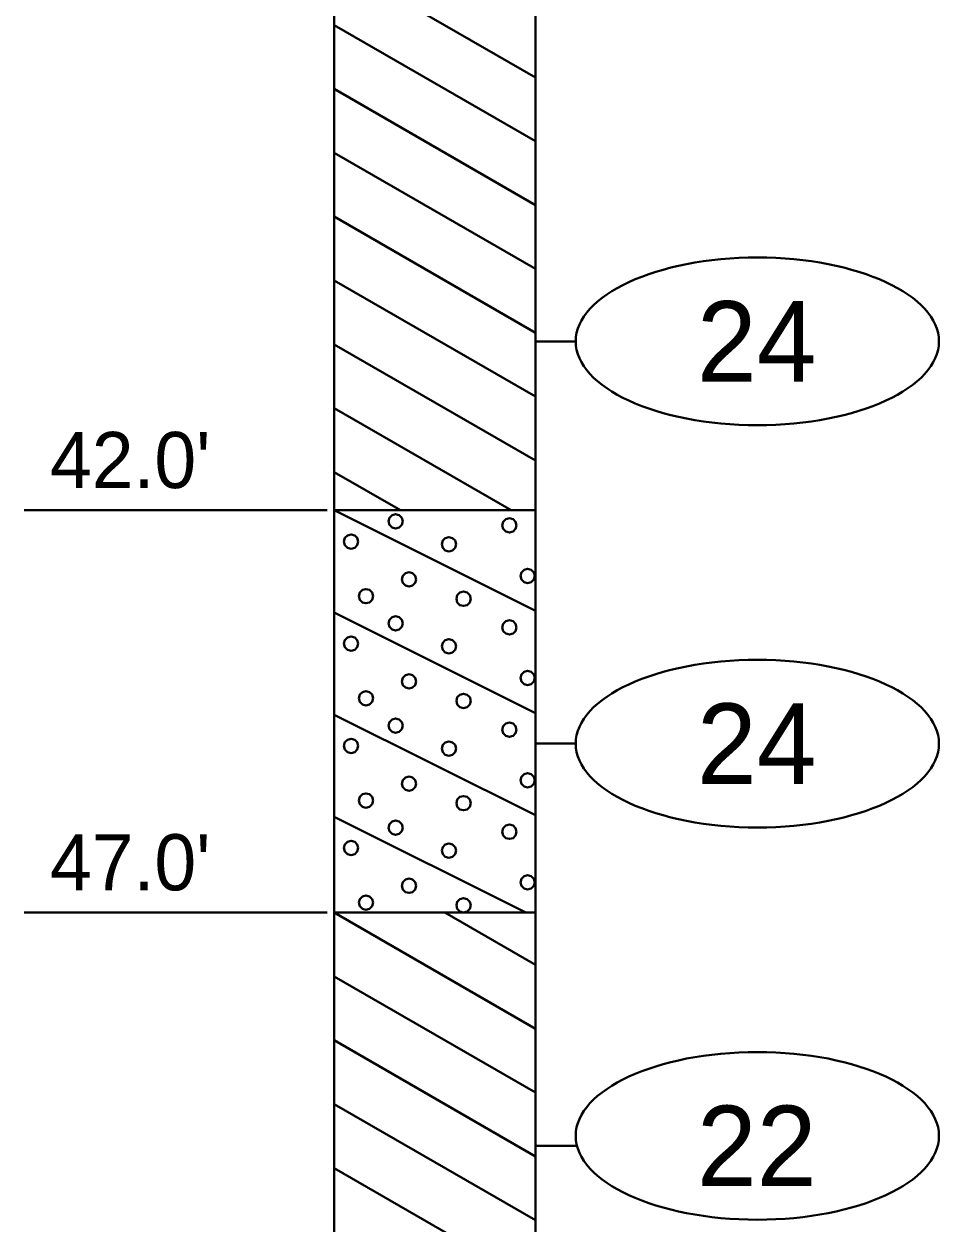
# Model space of a CAD drawing. Extents: x -76 to 974, y -1080 to -735.
# Drawn here: x -15.39 to -4.02, y -816.88 to -801.96 of the extents above; entities that cross this region are included whole.
import ezdxf
from ezdxf.enums import TextEntityAlignment as Align

# ---------------------------------------------------------------- set-up
doc = ezdxf.new("R2010")
doc.units = 0
doc.header["$LTSCALE"] = 0.36
doc.layers.add('27', color=7, linetype='Continuous', lineweight=40)

msp = doc.modelspace()

# ---------------------------------------------------------------- linework, layer by layer
at = {"layer": '27'}
for p, q in [((-11.5338, -798.0053), (-11.5338, -808.0053)), ((-9.0338, -808.0053), (-9.0338, -798.0053)), ((-11.5338, -801.1803), (-9.0338, -802.6237)), ((-11.5338, -801.974), (-9.0338, -803.4174)), ((-11.5338, -801.974), (-9.0338, -803.4174)), ((-11.5338, -802.7678), (-9.0338, -804.2112)), ((-11.5338, -803.5615), (-9.0338, -805.0049)), ((-11.5338, -803.5615), (-9.0338, -805.0049)), ((-11.5338, -804.3553), (-9.0338, -805.7987)), ((-11.5338, -805.149), (-9.0338, -806.5924)), ((-11.5338, -805.149), (-9.0338, -806.5924)), ((-11.5338, -805.9428), (-9.0338, -807.3862)), ((-8.5338, -805.9053), (-9.0338, -805.9053)), ((-11.5338, -806.7365), (-9.3363, -808.0053)), ((-11.5338, -806.7365), (-9.3363, -808.0053)), ((-11.5338, -807.5303), (-10.7111, -808.0053)), ((-15.39, -808.0053), (-11.6226, -808.0053)), ((-11.5338, -808.0053), (-9.0338, -808.0053)), ((-11.5338, -808.0053), (-9.0338, -809.2553)), ((-11.5338, -808.0053), (-11.5338, -813.0053)), ((-9.0338, -813.0053), (-9.0338, -808.0053)), ((-11.5338, -809.2753), (-9.0338, -810.5253)), ((-11.5338, -810.5453), (-9.0338, -811.7953)), ((-8.5338, -810.9053), (-9.0338, -810.9053)), ((-11.5338, -811.8153), (-9.1538, -813.0053)), ((-15.39, -813.0053), (-11.6226, -813.0053)), ((-11.5338, -813.0053), (-9.0338, -813.0053)), ((-11.5338, -813.0053), (-9.0338, -814.4487)), ((-11.5338, -813.0053), (-11.5338, -818.0053)), ((-10.159, -813.0053), (-9.0338, -813.6549)), ((-10.159, -813.0053), (-9.0338, -813.6549)), ((-9.0338, -818.0053), (-9.0338, -813.0053)), ((-11.5338, -813.799), (-9.0338, -815.2424)), ((-11.5338, -813.799), (-9.0338, -815.2424)), ((-11.5338, -814.5928), (-9.0338, -816.0362)), ((-11.5338, -815.3865), (-9.0338, -816.8299)), ((-11.5338, -815.3865), (-9.0338, -816.8299)), ((-8.5338, -815.9053), (-9.0338, -815.9053)), ((-11.5338, -816.1803), (-9.0338, -817.6237))]:
    msp.add_line(p, q, dxfattribs=at)
for points in [[(-10.6831, -808.1416), (-10.695, -808.0972), (-10.7275, -808.0646), (-10.772, -808.0527), (-10.8164, -808.0646), (-10.849, -808.0972), (-10.8609, -808.1416), (-10.849, -808.1861), (-10.8164, -808.2186), (-10.772, -808.2305), (-10.7275, -808.2186), (-10.695, -808.1861)], [(-9.2682, -808.1925), (-9.2801, -808.1481), (-9.3127, -808.1155), (-9.3571, -808.1036), (-9.4016, -808.1155), (-9.4341, -808.1481), (-9.446, -808.1925), (-9.4341, -808.237), (-9.4016, -808.2695), (-9.3571, -808.2814), (-9.3127, -808.2695), (-9.2801, -808.237)], [(-11.2362, -808.3934), (-11.2481, -808.3489), (-11.2806, -808.3164), (-11.3251, -808.3045), (-11.3695, -808.3164), (-11.4021, -808.3489), (-11.414, -808.3934), (-11.4021, -808.4378), (-11.3695, -808.4704), (-11.3251, -808.4823), (-11.2806, -808.4704), (-11.2481, -808.4378)], [(-10.0208, -808.4264), (-10.0327, -808.382), (-10.0653, -808.3495), (-10.1097, -808.3375), (-10.1542, -808.3495), (-10.1867, -808.382), (-10.1986, -808.4264), (-10.1867, -808.4709), (-10.1542, -808.5034), (-10.1097, -808.5153), (-10.0653, -808.5034), (-10.0327, -808.4709)], [(-10.5166, -808.8638), (-10.5285, -808.8193), (-10.5611, -808.7868), (-10.6055, -808.7749), (-10.65, -808.7868), (-10.6825, -808.8193), (-10.6944, -808.8638), (-10.6825, -808.9082), (-10.65, -808.9408), (-10.6055, -808.9527), (-10.5611, -808.9408), (-10.5285, -808.9082)], [(-9.0419, -808.8205), (-9.0539, -808.7761), (-9.0864, -808.7436), (-9.1308, -808.7316), (-9.1753, -808.7436), (-9.2078, -808.7761), (-9.2197, -808.8205), (-9.2078, -808.865), (-9.1753, -808.8975), (-9.1308, -808.9094), (-9.0864, -808.8975), (-9.0539, -808.865)], [(-11.0518, -809.0723), (-11.0637, -809.0278), (-11.0963, -808.9953), (-11.1407, -808.9834), (-11.1852, -808.9953), (-11.2177, -809.0278), (-11.2296, -809.0723), (-11.2177, -809.1167), (-11.1852, -809.1492), (-11.1407, -809.1612), (-11.0963, -809.1492), (-11.0637, -809.1167)], [(-9.839, -809.1053), (-9.8509, -809.0609), (-9.8835, -809.0283), (-9.9279, -809.0164), (-9.9724, -809.0283), (-10.0049, -809.0609), (-10.0168, -809.1053), (-10.0049, -809.1498), (-9.9724, -809.1823), (-9.9279, -809.1942), (-9.8835, -809.1823), (-9.8509, -809.1498)], [(-10.6832, -809.4104), (-10.6951, -809.366), (-10.7276, -809.3334), (-10.7721, -809.3215), (-10.8165, -809.3334), (-10.849, -809.366), (-10.861, -809.4104), (-10.849, -809.4549), (-10.8165, -809.4874), (-10.7721, -809.4993), (-10.7276, -809.4874), (-10.6951, -809.4549)], [(-9.2682, -809.4613), (-9.2801, -809.4168), (-9.3127, -809.3843), (-9.3571, -809.3724), (-9.4016, -809.3843), (-9.4341, -809.4168), (-9.446, -809.4613), (-9.4341, -809.5057), (-9.4016, -809.5383), (-9.3571, -809.5502), (-9.3127, -809.5383), (-9.2801, -809.5057)], [(-11.2362, -809.6621), (-11.2481, -809.6177), (-11.2806, -809.5851), (-11.3251, -809.5732), (-11.3695, -809.5851), (-11.4021, -809.6177), (-11.414, -809.6621), (-11.4021, -809.7066), (-11.3695, -809.7391), (-11.3251, -809.751), (-11.2806, -809.7391), (-11.2481, -809.7066)], [(-10.0208, -809.6952), (-10.0327, -809.6507), (-10.0653, -809.6182), (-10.1097, -809.6063), (-10.1542, -809.6182), (-10.1867, -809.6507), (-10.1986, -809.6952), (-10.1867, -809.7396), (-10.1542, -809.7722), (-10.1097, -809.7841), (-10.0653, -809.7722), (-10.0327, -809.7396)], [(-10.5166, -810.1325), (-10.5285, -810.088), (-10.5611, -810.0555), (-10.6055, -810.0436), (-10.65, -810.0555), (-10.6825, -810.088), (-10.6944, -810.1325), (-10.6825, -810.1769), (-10.65, -810.2095), (-10.6055, -810.2214), (-10.5611, -810.2095), (-10.5285, -810.1769)], [(-9.0419, -810.0893), (-9.0539, -810.0448), (-9.0864, -810.0123), (-9.1308, -810.0004), (-9.1753, -810.0123), (-9.2078, -810.0448), (-9.2197, -810.0893), (-9.2078, -810.1337), (-9.1753, -810.1663), (-9.1308, -810.1782), (-9.0864, -810.1663), (-9.0539, -810.1337)], [(-11.0518, -810.341), (-11.0637, -810.2965), (-11.0963, -810.264), (-11.1407, -810.2521), (-11.1852, -810.264), (-11.2177, -810.2965), (-11.2296, -810.341), (-11.2177, -810.3854), (-11.1852, -810.418), (-11.1407, -810.4299), (-11.0963, -810.418), (-11.0637, -810.3854)], [(-9.839, -810.374), (-9.8509, -810.3296), (-9.8835, -810.297), (-9.9279, -810.2851), (-9.9724, -810.297), (-10.0049, -810.3296), (-10.0168, -810.374), (-10.0049, -810.4185), (-9.9724, -810.451), (-9.9279, -810.4629), (-9.8835, -810.451), (-9.8509, -810.4185)], [(-10.6831, -810.6816), (-10.695, -810.6372), (-10.7275, -810.6046), (-10.772, -810.5927), (-10.8164, -810.6046), (-10.849, -810.6372), (-10.8609, -810.6816), (-10.849, -810.7261), (-10.8164, -810.7586), (-10.772, -810.7705), (-10.7275, -810.7586), (-10.695, -810.7261)], [(-9.2682, -810.7325), (-9.2801, -810.6881), (-9.3127, -810.6555), (-9.3571, -810.6436), (-9.4016, -810.6555), (-9.4341, -810.6881), (-9.446, -810.7325), (-9.4341, -810.777), (-9.4016, -810.8095), (-9.3571, -810.8214), (-9.3127, -810.8095), (-9.2801, -810.777)], [(-11.2362, -810.9334), (-11.2481, -810.8889), (-11.2806, -810.8564), (-11.3251, -810.8445), (-11.3695, -810.8564), (-11.4021, -810.8889), (-11.414, -810.9334), (-11.4021, -810.9778), (-11.3695, -811.0104), (-11.3251, -811.0223), (-11.2806, -811.0104), (-11.2481, -810.9778)], [(-10.0208, -810.9664), (-10.0327, -810.922), (-10.0653, -810.8895), (-10.1097, -810.8775), (-10.1542, -810.8895), (-10.1867, -810.922), (-10.1986, -810.9664), (-10.1867, -811.0109), (-10.1542, -811.0434), (-10.1097, -811.0553), (-10.0653, -811.0434), (-10.0327, -811.0109)], [(-10.5166, -811.4038), (-10.5285, -811.3593), (-10.5611, -811.3268), (-10.6055, -811.3149), (-10.65, -811.3268), (-10.6825, -811.3593), (-10.6944, -811.4038), (-10.6825, -811.4482), (-10.65, -811.4808), (-10.6055, -811.4927), (-10.5611, -811.4808), (-10.5285, -811.4482)], [(-9.0419, -811.3605), (-9.0539, -811.3161), (-9.0864, -811.2836), (-9.1308, -811.2716), (-9.1753, -811.2836), (-9.2078, -811.3161), (-9.2197, -811.3605), (-9.2078, -811.405), (-9.1753, -811.4375), (-9.1308, -811.4494), (-9.0864, -811.4375), (-9.0539, -811.405)], [(-11.0518, -811.6123), (-11.0637, -811.5678), (-11.0963, -811.5353), (-11.1407, -811.5234), (-11.1852, -811.5353), (-11.2177, -811.5678), (-11.2296, -811.6123), (-11.2177, -811.6567), (-11.1852, -811.6892), (-11.1407, -811.7012), (-11.0963, -811.6892), (-11.0637, -811.6567)], [(-9.839, -811.6453), (-9.8509, -811.6009), (-9.8835, -811.5683), (-9.9279, -811.5564), (-9.9724, -811.5683), (-10.0049, -811.6009), (-10.0168, -811.6453), (-10.0049, -811.6898), (-9.9724, -811.7223), (-9.9279, -811.7342), (-9.8835, -811.7223), (-9.8509, -811.6898)], [(-10.6832, -811.9504), (-10.6951, -811.906), (-10.7276, -811.8734), (-10.7721, -811.8615), (-10.8165, -811.8734), (-10.849, -811.906), (-10.861, -811.9504), (-10.849, -811.9949), (-10.8165, -812.0274), (-10.7721, -812.0393), (-10.7276, -812.0274), (-10.6951, -811.9949)], [(-9.2682, -812.0013), (-9.2801, -811.9568), (-9.3127, -811.9243), (-9.3571, -811.9124), (-9.4016, -811.9243), (-9.4341, -811.9568), (-9.446, -812.0013), (-9.4341, -812.0457), (-9.4016, -812.0783), (-9.3571, -812.0902), (-9.3127, -812.0783), (-9.2801, -812.0457)], [(-11.2362, -812.2021), (-11.2481, -812.1577), (-11.2806, -812.1251), (-11.3251, -812.1132), (-11.3695, -812.1251), (-11.4021, -812.1577), (-11.414, -812.2021), (-11.4021, -812.2466), (-11.3695, -812.2791), (-11.3251, -812.291), (-11.2806, -812.2791), (-11.2481, -812.2466)], [(-10.0208, -812.2352), (-10.0327, -812.1907), (-10.0653, -812.1582), (-10.1097, -812.1463), (-10.1542, -812.1582), (-10.1867, -812.1907), (-10.1986, -812.2352), (-10.1867, -812.2796), (-10.1542, -812.3122), (-10.1097, -812.3241), (-10.0653, -812.3122), (-10.0327, -812.2796)], [(-10.5166, -812.6725), (-10.5285, -812.628), (-10.5611, -812.5955), (-10.6055, -812.5836), (-10.65, -812.5955), (-10.6825, -812.628), (-10.6944, -812.6725), (-10.6825, -812.7169), (-10.65, -812.7495), (-10.6055, -812.7614), (-10.5611, -812.7495), (-10.5285, -812.7169)], [(-9.0419, -812.6293), (-9.0539, -812.5848), (-9.0864, -812.5523), (-9.1308, -812.5404), (-9.1753, -812.5523), (-9.2078, -812.5848), (-9.2197, -812.6293), (-9.2078, -812.6737), (-9.1753, -812.7063), (-9.1308, -812.7182), (-9.0864, -812.7063), (-9.0539, -812.6737)], [(-11.0518, -812.881), (-11.0637, -812.8365), (-11.0963, -812.804), (-11.1407, -812.7921), (-11.1852, -812.804), (-11.2177, -812.8365), (-11.2296, -812.881), (-11.2177, -812.9254), (-11.1852, -812.958), (-11.1407, -812.9699), (-11.0963, -812.958), (-11.0637, -812.9254)], [(-9.839, -812.914), (-9.8509, -812.8696), (-9.8835, -812.837), (-9.9279, -812.8251), (-9.9724, -812.837), (-10.0049, -812.8696), (-10.0168, -812.914), (-10.0049, -812.9585), (-9.9724, -812.991), (-9.9279, -813.0029), (-9.8835, -812.991), (-9.8509, -812.9585)]]:
    msp.add_lwpolyline(points, close=True, dxfattribs=at)
for centre in [(-6.2764, -805.9053), (-6.2764, -810.9053), (-6.2764, -815.7809)]:
    msp.add_ellipse(centre, major_axis=(2.2574, 0), ratio=0.461538, dxfattribs=at)

# ---------------------------------------------------------------- texts
for s, p in [('24', (-6.2838, -806.4052)), ('24', (-6.2838, -811.4052)), ('22', (-6.2839, -816.4052))]:
    msp.add_text(s, height=1, dxfattribs=at).set_placement(p, align=Align.CENTER)
for s, p in [("42.0'", (-15.066, -807.7289)), ("47.0'", (-15.066, -812.7289))]:
    msp.add_text(s, height=0.6976, dxfattribs=at).set_placement(p)

doc.saveas('drawing.dxf')
